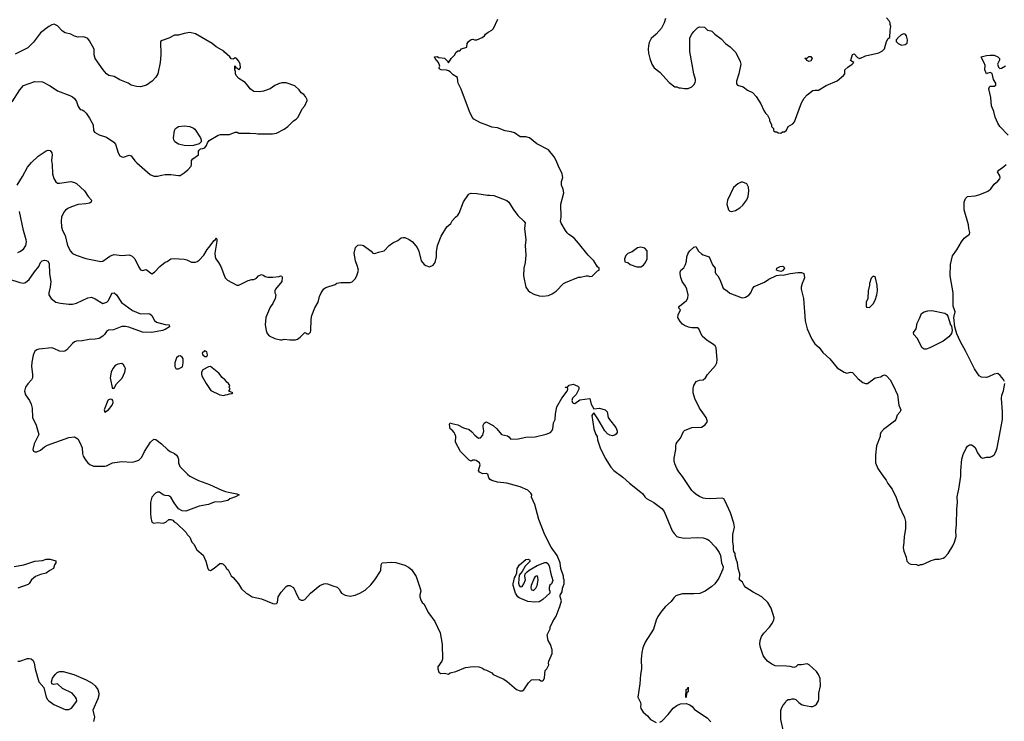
# Model space of a CAD drawing. Header units: inches. Extents: x 1934316 to 2140091, y 524953 to 667329.
# Tile 286 of 384: x 2057829 to 2068259, y 607573 to 615002. Entities that reach past the tile are written whole.
import ezdxf

# ---------------------------------------------------------------- set-up
doc = ezdxf.new("R2010")
doc.units = ezdxf.units.IN
doc.header["$MEASUREMENT"] = 0
for name, color, linetype in [('C0650', 7, 'Continuous'), ('C0651', 7, 'Continuous'), ('C0660', 7, 'Continuous'), ('C0661', 7, 'Continuous')]:
    doc.layers.add(name, color=color, linetype=linetype)

msp = doc.modelspace()

# ---------------------------------------------------------------- linework, layer by layer
at = {"layer": 'C0650', "color": 5}
for points, elevation in [([(2060000, 609903), (2059970, 609897), (2059890, 609893), (2059830, 609869), (2059730, 609852), (2059590, 609799), (2059550, 609803), (2059510, 609824), (2059465, 609885), (2059430, 609946), (2059410, 609961), (2059370, 609964), (2059350, 609972), (2059310, 609998), (2059290, 609999), (2059267, 609990), (2059230, 609946), (2059216, 609890), (2059214, 609774), (2059217, 609730), (2059230, 609682), (2059250, 609671), (2059290, 609677), (2059350, 609671), (2059377, 609683), (2059410, 609711), (2059430, 609711), (2059450, 609702), (2059465, 609685), (2059491, 609671), (2059591, 609571), (2059602, 609550), (2059630, 609522), (2059651, 609471), (2059672, 609450), (2059705, 609390), (2059771, 609331), (2059801, 609270), (2059823, 609190), (2059830, 609178), (2059850, 609171), (2059890, 609195), (2059950, 609245), (2059970, 609245), (2059980, 609240), (2060000, 609222)], 220), ([(2057770, 609213), (2057871, 609231), (2057990, 609268), (2058070, 609275), (2058110, 609290), (2058150, 609290), (2058210, 609271), (2058211, 609250), (2058199, 609230), (2058186, 609190), (2058149, 609171), (2058110, 609141), (2058050, 609128), (2057995, 609105), (2057953, 609070), (2057929, 609031), (2057917, 609023), (2057810, 608981)], 180), ([(2057810, 608211), (2057830, 608210), (2057910, 608236), (2057930, 608237), (2057950, 608233), (2057970, 608217), (2057983, 608190), (2057994, 608130), (2058030, 607991), (2058083, 607930), (2058111, 607830), (2058125, 607805), (2058138, 607790), (2058190, 607751), (2058310, 607699), (2058350, 607697), (2058379, 607710), (2058425, 607770), (2058433, 607790), (2058429, 607810), (2058421, 607830), (2058384, 607870), (2058281, 607921), (2058230, 607968), (2058190, 607964), (2058169, 607969), (2058165, 607990), (2058177, 608030), (2058204, 608070), (2058227, 608090), (2058250, 608100), (2058290, 608100), (2058402, 608070), (2058533, 608013), (2058597, 607977), (2058630, 607950), (2058656, 607910), (2058667, 607870), (2058668, 607850), (2058657, 607810), (2058604, 607690), (2058623, 607617), (2058611, 607570)], 180)]:
    msp.add_lwpolyline(points, dxfattribs=dict(at, elevation=elevation))
at = {"layer": 'C0651', "color": 5}
for points, elevation in [([(2060000, 614660), (2059990, 614669), (2059910, 614714), (2059869, 614749), (2059690, 614853), (2059630, 614865), (2059570, 614857), (2059510, 614837), (2059470, 614838), (2059410, 614807), (2059339, 614781), (2059321, 614770), (2059323, 614630), (2059317, 614550), (2059291, 614430), (2059270, 614395), (2059231, 614350), (2059172, 614310), (2059110, 614293), (2059065, 614295), (2059008, 614310), (2058978, 614330), (2058890, 614365), (2058830, 614401), (2058773, 614413), (2058749, 614429), (2058712, 614472), (2058629, 614590), (2058619, 614630), (2058619, 614690), (2058570, 614778), (2058550, 614802), (2058510, 614821), (2058450, 614819), (2058410, 614829), (2058370, 614849), (2058310, 614862), (2058282, 614882), (2058230, 614938), (2058194, 614954), (2058170, 614949), (2058138, 614930), (2058050, 614863), (2057976, 614764), (2057916, 614704), (2057781, 614639)], 260), ([(2057750, 614131), (2057830, 614261), (2057870, 614306), (2057990, 614347), (2058070, 614343), (2058150, 614303), (2058231, 614250), (2058361, 614201), (2058390, 614185), (2058410, 614168), (2058430, 614135), (2058450, 614083), (2058470, 614051), (2058490, 614047), (2058510, 614036), (2058533, 614013), (2058570, 613958), (2058607, 613890), (2058611, 613830), (2058622, 613810), (2058670, 613784), (2058750, 613759), (2058826, 613706), (2058843, 613683), (2058872, 613592), (2058890, 613562), (2058910, 613550), (2058930, 613548), (2058990, 613568), (2059010, 613562), (2059050, 613507), (2059070, 613487), (2059210, 613363), (2059250, 613345), (2059290, 613345), (2059330, 613357), (2059370, 613363), (2059430, 613363), (2059510, 613351), (2059530, 613354), (2059570, 613379), (2059609, 613411), (2059644, 613450), (2059649, 613470), (2059650, 613512), (2059662, 613530), (2059722, 613570), (2059722, 613610), (2059730, 613622), (2059744, 613636), (2059770, 613638), (2059790, 613646), (2059809, 613670), (2059820, 613700), (2059836, 613724), (2059930, 613778), (2059955, 613785), (2060000, 613786)], 260), ([(2057801, 613250), (2057858, 613342), (2057910, 613439), (2057953, 613490), (2058023, 613557), (2058110, 613614), (2058130, 613621), (2058150, 613618), (2058170, 613592), (2058173, 613573), (2058165, 613510), (2058173, 613470), (2058176, 613370), (2058190, 613322), (2058210, 613285), (2058230, 613273), (2058250, 613270), (2058370, 613288), (2058410, 613279), (2058430, 613267), (2058515, 613190), (2058555, 613130), (2058591, 613090), (2058585, 613070), (2058570, 613061), (2058530, 613053), (2058450, 613047), (2058378, 613022), (2058338, 613002), (2058315, 612985), (2058297, 612963), (2058272, 612910), (2058267, 612870), (2058272, 612810), (2058282, 612770), (2058310, 612716), (2058335, 612610), (2058368, 612550), (2058390, 612528), (2058426, 612510), (2058530, 612475), (2058690, 612443), (2058710, 612446), (2058782, 612498), (2058810, 612510), (2058830, 612515), (2058910, 612505), (2058990, 612512), (2059019, 612499), (2059048, 612470), (2059090, 612382), (2059110, 612352), (2059130, 612345), (2059170, 612358), (2059230, 612312), (2059258, 612330), (2059315, 612390), (2059370, 612435), (2059390, 612441), (2059430, 612470), (2059465, 612475), (2059570, 612468), (2059600, 612460), (2059650, 612436), (2059670, 612433), (2059690, 612434), (2059710, 612442), (2059730, 612455), (2059779, 612510), (2059814, 612570), (2059834, 612590), (2059890, 612665), (2059904, 612676), (2059911, 612691), (2059917, 612677), (2059917, 612657), (2059897, 612530), (2059898, 612490), (2059906, 612470), (2059936, 612430), (2059958, 612390), (2060000, 612286)], 240), ([(2057810, 612538), (2057830, 612546), (2057870, 612572), (2057893, 612610), (2057900, 612650), (2057898, 612670), (2057870, 612770), (2057828, 612970)], 240), ([(2057710, 612259), (2057830, 612219), (2057870, 612214), (2057890, 612219), (2057930, 612250), (2057986, 612334), (2058032, 612390), (2058051, 612430), (2058067, 612450), (2058090, 612456), (2058110, 612454), (2058127, 612447), (2058142, 612422), (2058145, 612310), (2058159, 612230), (2058153, 612170), (2058136, 612110), (2058138, 612090), (2058164, 612050), (2058212, 612012), (2058260, 612000), (2058350, 611989), (2058390, 611989), (2058430, 612000), (2058550, 612058), (2058590, 612064), (2058630, 612048), (2058710, 611996), (2058752, 612010), (2058770, 612030), (2058797, 612090), (2058810, 612105), (2058830, 612110), (2058854, 612090), (2058908, 612008), (2059024, 611924), (2059110, 611889), (2059190, 611891), (2059206, 611886), (2059228, 611870), (2059256, 611816), (2059279, 611799), (2059370, 611776), (2059414, 611770), (2059417, 611750), (2059370, 611721), (2059342, 611710), (2059230, 611689), (2059130, 611693), (2058986, 611746), (2058950, 611755), (2058910, 611754), (2058823, 611717), (2058770, 611714), (2058750, 611699), (2058729, 611670), (2058708, 611650), (2058670, 611627), (2058630, 611619), (2058565, 611615), (2058490, 611603), (2058430, 611598), (2058409, 611591), (2058387, 611573), (2058330, 611507), (2058307, 611493), (2058290, 611489), (2058250, 611491), (2058190, 611522), (2058170, 611527), (2058030, 611514), (2058010, 611508), (2057990, 611491), (2057970, 611449), (2057957, 611377), (2057955, 611330), (2057966, 611250), (2057963, 611210), (2057954, 611190), (2057914, 611146), (2057890, 611112), (2057881, 611070), (2057891, 611030), (2057932, 610970), (2057952, 610930), (2057960, 610890), (2057965, 610790), (2058005, 610710), (2058030, 610610), (2057982, 610510), (2057968, 610450), (2057975, 610435), (2057990, 610427), (2058010, 610427), (2058050, 610445), (2058090, 610479), (2058124, 610496), (2058350, 610577), (2058410, 610584), (2058444, 610564), (2058466, 610526), (2058489, 610470), (2058493, 610410), (2058501, 610381), (2058532, 610332), (2058550, 610311), (2058572, 610292), (2058610, 610275), (2058730, 610275), (2058750, 610278), (2058811, 610309), (2058910, 610325), (2059022, 610318), (2059050, 610323), (2059090, 610339), (2059124, 610370), (2059152, 610430), (2059213, 610530), (2059250, 610559), (2059270, 610556), (2059330, 610511), (2059394, 610450), (2059422, 610430), (2059468, 610408), (2059490, 610390), (2059505, 610370), (2059511, 610350), (2059511, 610310), (2059527, 610270), (2059606, 610190), (2059631, 610170), (2059723, 610123), (2059841, 610081), (2059970, 610020), (2060000, 610010)], 220), ([(2060000, 611193), (2059972, 611212), (2059940, 611260), (2059850, 611329), (2059830, 611328), (2059770, 611295), (2059756, 611270), (2059756, 611250), (2059763, 611223), (2059805, 611150), (2059855, 611075), (2059950, 611031), (2059990, 611022), (2060000, 611027)], 240)]:
    msp.add_lwpolyline(points, dxfattribs=dict(at, elevation=elevation))
for points, elevation in [([(2059630, 613665), (2059570, 613669), (2059510, 613685), (2059474, 613710), (2059463, 613730), (2059459, 613750), (2059469, 613830), (2059481, 613850), (2059510, 613870), (2059570, 613878), (2059632, 613870), (2059670, 613854), (2059683, 613843), (2059745, 613750), (2059752, 613730), (2059752, 613710), (2059730, 613688), (2059670, 613669)], 260), ([(2059530, 611442), (2059510, 611439), (2059490, 611422), (2059471, 611370), (2059471, 611331), (2059482, 611310), (2059490, 611305), (2059510, 611305), (2059554, 611326), (2059562, 611370), (2059562, 611410), (2059549, 611429)], 240), ([(2059790, 611495), (2059762, 611470), (2059770, 611454), (2059790, 611434), (2059810, 611434), (2059818, 611450), (2059815, 611470), (2059810, 611486)], 240), ([(2058910, 611360), (2058870, 611356), (2058840, 611340), (2058814, 611310), (2058799, 611270), (2058788, 611210), (2058791, 611191), (2058807, 611107), (2058810, 611102), (2058830, 611102), (2058854, 611146), (2058913, 611207), (2058942, 611270), (2058948, 611310), (2058944, 611324), (2058928, 611348)], 240), ([(2058790, 610985), (2058770, 610978), (2058764, 610970), (2058722, 610870), (2058730, 610846), (2058770, 610871), (2058810, 610919), (2058818, 610950), (2058817, 610970), (2058810, 610981)], 240)]:
    msp.add_lwpolyline(points, close=True, dxfattribs=dict(at, elevation=elevation))
at = {"layer": 'C0660', "color": 5, "elevation": 220}
for points in [[(2060000, 609222), (2060001, 609221), (2060018, 609190), (2060037, 609177), (2060070, 609114), (2060090, 609097), (2060147, 609030), (2060177, 608977), (2060228, 608928), (2060250, 608918), (2060291, 608891), (2060390, 608870), (2060510, 608821), (2060530, 608817), (2060550, 608820), (2060559, 608830), (2060568, 608890), (2060599, 608941), (2060650, 609001), (2060670, 609011), (2060690, 609011), (2060730, 608991), (2060774, 608890), (2060790, 608865), (2060810, 608855), (2060830, 608854), (2060850, 608864), (2060910, 608928), (2061010, 609010), (2061050, 609030), (2061070, 609033), (2061090, 609030), (2061146, 609006), (2061192, 608992), (2061216, 608970), (2061223, 608950), (2061239, 608930), (2061276, 608910), (2061330, 608898), (2061382, 608910), (2061431, 608929), (2061490, 608963), (2061550, 609019), (2061591, 609070), (2061650, 609161), (2061655, 609170), (2061657, 609230), (2061670, 609251), (2061770, 609259), (2061813, 609253), (2061910, 609225), (2061946, 609206), (2061979, 609179), (2062030, 609105), (2062076, 608970), (2062079, 608950), (2062068, 608912), (2062068, 608890), (2062081, 608850), (2062091, 608831), (2062110, 608818), (2062160, 608720), (2062226, 608630), (2062283, 608510), (2062303, 608390), (2062307, 608230), (2062299, 608210), (2062259, 608150), (2062259, 608130), (2062270, 608092), (2062290, 608078), (2062330, 608082), (2062370, 608072), (2062390, 608085), (2062450, 608099), (2062550, 608141), (2062634, 608154), (2062694, 608150), (2062730, 608136), (2062750, 608121), (2062774, 608114), (2062830, 608085), (2062845, 608070), (2062882, 608050), (2062959, 608019), (2062994, 607994), (2063090, 607911), (2063130, 607894), (2063150, 607895), (2063170, 607906), (2063220, 607980), (2063250, 608012), (2063330, 608014), (2063350, 608002), (2063370, 608002), (2063378, 608010), (2063387, 608033), (2063394, 608110), (2063412, 608128), (2063433, 608170), (2063429, 608190), (2063433, 608210), (2063469, 608290), (2063469, 608330), (2063450, 608386), (2063426, 608430), (2063418, 608490), (2063447, 608553), (2063448, 608570), (2063475, 608630), (2063513, 608687), (2063542, 608770), (2063552, 608788), (2063569, 608850), (2063554, 608890), (2063554, 608910), (2063576, 608944), (2063579, 608981), (2063595, 609030), (2063595, 609070), (2063589, 609090), (2063589, 609110), (2063562, 609190), (2063555, 609250), (2063521, 609330), (2063457, 609417), (2063390, 609548), (2063329, 609710), (2063284, 609870), (2063250, 609946), (2063254, 609970), (2063243, 609990), (2063232, 610000)], [(2060040, 610000), (2060130, 609982), (2060154, 609970), (2060114, 609950), (2060054, 609930), (2060034, 609910), (2060000, 609903)], [(2064408, 610000), (2064426, 609986), (2064451, 609950), (2064470, 609931), (2064546, 609890), (2064630, 609827), (2064654, 609794), (2064741, 609590), (2064760, 609560), (2064790, 609531), (2064810, 609521), (2064870, 609511), (2065010, 609519), (2065070, 609515), (2065110, 609503), (2065130, 609491), (2065198, 609418), (2065239, 609359), (2065251, 609330), (2065264, 609250), (2065279, 609210), (2065277, 609183), (2065234, 609090), (2065191, 609030), (2065159, 609001), (2065090, 608952), (2065033, 608927), (2064970, 608921), (2064850, 608921), (2064810, 608913), (2064779, 608901), (2064759, 608881), (2064730, 608842), (2064670, 608789), (2064630, 608742), (2064590, 608684), (2064570, 608642), (2064542, 608550), (2064455, 608410), (2064430, 608350), (2064418, 608302), (2064413, 608230), (2064414, 608130), (2064404, 608070), (2064399, 607970), (2064377, 607830), (2064404, 607770), (2064408, 607750), (2064405, 607730), (2064410, 607707), (2064434, 607670), (2064479, 607630), (2064510, 607590), (2064570, 607560)], [(2065925, 607450), (2065893, 607593), (2065892, 607688), (2065902, 607718), (2065917, 607743), (2065942, 607770), (2065950, 607792), (2065970, 607802), (2065990, 607802), (2066010, 607811), (2066030, 607811), (2066050, 607802), (2066082, 607770), (2066110, 607750), (2066130, 607744), (2066210, 607730), (2066230, 607731), (2066250, 607739), (2066270, 607755), (2066280, 607770), (2066291, 607790), (2066295, 607810), (2066295, 607870), (2066311, 607950), (2066307, 608027), (2066290, 608069), (2066270, 608099), (2066190, 608169), (2066170, 608181), (2066111, 608169), (2066071, 608169), (2066050, 608148), (2066030, 608142), (2065990, 608153), (2065950, 608157), (2065830, 608161), (2065796, 608176), (2065750, 608209), (2065717, 608250), (2065705, 608270), (2065675, 608355), (2065670, 608390), (2065674, 608430), (2065688, 608472), (2065710, 608507), (2065772, 608568), (2065796, 608604), (2065817, 608643), (2065820, 608670), (2065790, 608769), (2065755, 608830), (2065690, 608891), (2065600, 608940), (2065522, 608990), (2065504, 609010), (2065485, 609045), (2065455, 609070), (2065456, 609136), (2065441, 609190), (2065434, 609250), (2065418, 609290), (2065408, 609330), (2065408, 609350), (2065395, 609370), (2065389, 609391), (2065389, 609430), (2065382, 609470), (2065382, 609550), (2065399, 609630), (2065394, 609670), (2065359, 609779), (2065303, 609903), (2065288, 609928), (2065270, 609935), (2065150, 609929), (2065090, 609933), (2065070, 609936), (2065030, 609953), (2064994, 609974), (2064967, 610000)], [(2067086, 610000), (2067110, 609952), (2067145, 609850), (2067201, 609730), (2067211, 609690), (2067211, 609611), (2067197, 609530), (2067196, 609470), (2067188, 609410), (2067194, 609374), (2067219, 609310), (2067226, 609270), (2067250, 609245), (2067270, 609238), (2067330, 609232), (2067350, 609222), (2067370, 609234), (2067390, 609234), (2067416, 609244), (2067483, 609277), (2067510, 609282), (2067530, 609291), (2067570, 609291), (2067610, 609301), (2067630, 609311), (2067664, 609350), (2067714, 609430), (2067732, 609468), (2067749, 609530), (2067747, 609590), (2067754, 609654), (2067756, 609824), (2067763, 609890), (2067760, 609950), (2067771, 610000)], [(2064610, 607562), (2064630, 607573), (2064697, 607643), (2064750, 607711), (2064790, 607741), (2064830, 607758), (2064890, 607761), (2064928, 607748), (2064951, 607731), (2064978, 607698), (2065110, 607611), (2065150, 607566)]]:
    msp.add_lwpolyline(points, dxfattribs=at)
for points in [[(2063130, 608998), (2063150, 609001), (2063170, 609027), (2063186, 609070), (2063181, 609110), (2063185, 609135), (2063203, 609157), (2063226, 609174), (2063310, 609224), (2063390, 609253), (2063410, 609254), (2063425, 609245), (2063439, 609219), (2063454, 609134), (2063478, 609062), (2063462, 609030), (2063446, 609014), (2063438, 608990), (2063436, 608970), (2063446, 608950), (2063445, 608930), (2063370, 608862), (2063350, 608849), (2063330, 608839), (2063287, 608833), (2063210, 608843), (2063119, 608879), (2063104, 608890), (2063082, 608930), (2063057, 609010), (2063057, 609030), (2063069, 609091), (2063082, 609110), (2063095, 609145), (2063099, 609190), (2063122, 609230), (2063190, 609285), (2063214, 609290), (2063230, 609282), (2063238, 609270), (2063183, 609217), (2063150, 609158), (2063121, 609119), (2063114, 609034), (2063118, 609010)], [(2063310, 609112), (2063290, 609105), (2063279, 609090), (2063247, 609010), (2063244, 608990), (2063247, 608967), (2063270, 608959), (2063297, 608983), (2063310, 609010), (2063321, 609070), (2063319, 609099)], [(2064890, 607826), (2064886, 607830), (2064889, 607910), (2064902, 607918), (2064910, 607934), (2064911, 607889), (2064910, 607886), (2064898, 607882), (2064894, 607870)]]:
    msp.add_lwpolyline(points, close=True, dxfattribs=at)
at = {"layer": 'C0661', "color": 5}
for points, elevation in [([(2060000, 612286), (2060007, 612267), (2060030, 612243), (2060130, 612191), (2060150, 612191), (2060250, 612241), (2060289, 612251), (2060310, 612251), (2060336, 612264), (2060358, 612290), (2060390, 612305), (2060415, 612295), (2060430, 612282), (2060457, 612277), (2060510, 612277), (2060576, 612284), (2060590, 612291), (2060605, 612285), (2060611, 612271), (2060605, 612230), (2060537, 612150), (2060531, 612130), (2060531, 612110), (2060541, 612090), (2060535, 612050), (2060510, 611997), (2060483, 611957), (2060437, 611850), (2060430, 611770), (2060438, 611710), (2060450, 611681), (2060470, 611654), (2060530, 611627), (2060590, 611611), (2060610, 611611), (2060630, 611618), (2060690, 611611), (2060750, 611611), (2060770, 611619), (2060799, 611641), (2060850, 611691), (2060864, 611684), (2060870, 611674), (2060890, 611674), (2060910, 611694), (2060914, 611706), (2060915, 611830), (2060922, 611870), (2060954, 611950), (2060992, 612010), (2061004, 612070), (2061021, 612110), (2061050, 612151), (2061073, 612167), (2061170, 612198), (2061190, 612211), (2061230, 612219), (2061330, 612218), (2061350, 612225), (2061382, 612258), (2061401, 612290), (2061419, 612350), (2061409, 612390), (2061385, 612450), (2061373, 612530), (2061387, 612590), (2061410, 612614), (2061443, 612617), (2061470, 612611), (2061551, 612550), (2061570, 612531), (2061590, 612526), (2061630, 612541), (2061690, 612555), (2061743, 612610), (2061781, 612639), (2061836, 612664), (2061870, 612691), (2061890, 612696), (2061910, 612695), (2061956, 612676), (2061991, 612650), (2062041, 612590), (2062056, 612550), (2062081, 612450), (2062112, 612410), (2062130, 612398), (2062170, 612385), (2062210, 612402), (2062229, 612430), (2062244, 612490), (2062245, 612545), (2062253, 612610), (2062293, 612710), (2062354, 612810), (2062395, 612845), (2062410, 612871), (2062444, 612910), (2062469, 612931), (2062485, 612955), (2062530, 613072), (2062582, 613150), (2062590, 613158), (2062610, 613165), (2062670, 613161), (2062783, 613143), (2062810, 613145), (2062850, 613139), (2062990, 613088), (2063010, 613071), (2063056, 612996), (2063105, 612930), (2063170, 612870), (2063184, 612850), (2063178, 612790), (2063191, 612670), (2063184, 612610), (2063190, 612510), (2063183, 612430), (2063170, 612370), (2063165, 612290), (2063191, 612170), (2063216, 612136), (2063238, 612118), (2063276, 612096), (2063330, 612077), (2063370, 612076), (2063430, 612083), (2063470, 612099), (2063510, 612128), (2063590, 612208), (2063610, 612219), (2063750, 612276), (2063770, 612276), (2063830, 612291), (2063851, 612291), (2063870, 612282), (2063894, 612286), (2063950, 612342), (2063966, 612350), (2063966, 612370), (2063950, 612386), (2063909, 612450), (2063850, 612509), (2063750, 612635), (2063705, 612685), (2063675, 612710), (2063647, 612727), (2063627, 612747), (2063609, 612770), (2063566, 612846), (2063559, 612870), (2063563, 612910), (2063560, 613050), (2063592, 613170), (2063586, 613206), (2063569, 613251), (2063569, 613290), (2063581, 613330), (2063579, 613350), (2063576, 613370), (2063536, 613450), (2063512, 613510), (2063489, 613550), (2063430, 613624), (2063307, 613687), (2063228, 613750), (2063190, 613761), (2063130, 613761), (2063070, 613803), (2063034, 613814), (2062970, 613826), (2062890, 613858), (2062830, 613863), (2062770, 613890), (2062710, 613909), (2062639, 613950), (2062623, 613970), (2062593, 614030), (2062507, 614267), (2062474, 614330), (2062469, 614351), (2062468, 614390), (2062419, 614419), (2062389, 614450), (2062370, 614460), (2062350, 614467), (2062292, 614472), (2062279, 614479), (2062268, 614490), (2062278, 614510), (2062264, 614550), (2062229, 614590), (2062222, 614610), (2062250, 614613), (2062270, 614601), (2062330, 614594), (2062362, 614562), (2062370, 614546), (2062398, 614590), (2062438, 614630), (2062450, 614654), (2062470, 614674), (2062490, 614674), (2062508, 614692), (2062566, 614710), (2062569, 614750), (2062582, 614770), (2062610, 614791), (2062630, 614795), (2062648, 614788), (2062670, 614788), (2062727, 614813), (2062753, 614830), (2062764, 614850), (2062790, 614870), (2062829, 614891), (2062849, 614910), (2062893, 615007)], 240), ([(2064670, 615015), (2064655, 614970), (2064626, 614914), (2064570, 614850), (2064517, 614803), (2064498, 614762), (2064490, 614726), (2064487, 614690), (2064491, 614649), (2064503, 614590), (2064526, 614530), (2064550, 614492), (2064610, 614445), (2064710, 614338), (2064770, 614292), (2064790, 614291), (2064810, 614282), (2064830, 614282), (2064870, 614272), (2064910, 614272), (2064950, 614292), (2064969, 614311), (2064983, 614337), (2064989, 614350), (2064989, 614370), (2064969, 614429), (2064926, 614666), (2064929, 614810), (2064949, 614850), (2064970, 614878), (2065010, 614916), (2065030, 614925), (2065082, 614922), (2065114, 614890), (2065150, 614886), (2065160, 614880), (2065191, 614850), (2065258, 614798), (2065307, 614750), (2065356, 614716), (2065416, 614656), (2065461, 614561), (2065467, 614530), (2065447, 614430), (2065421, 614350), (2065422, 614322), (2065432, 614310), (2065491, 614291), (2065537, 614257), (2065591, 614230), (2065631, 614190), (2065681, 614110), (2065710, 614042), (2065730, 614012), (2065751, 613991), (2065762, 613970), (2065772, 613950), (2065772, 613930), (2065792, 613892), (2065793, 613873), (2065814, 613850), (2065814, 613830), (2065830, 613814), (2065850, 613814), (2065864, 613804), (2065890, 613802), (2065910, 613814), (2065930, 613814), (2065950, 613834), (2065969, 613871), (2066020, 613900), (2066038, 613922), (2066110, 614122), (2066139, 614170), (2066172, 614208), (2066230, 614251), (2066250, 614257), (2066290, 614257), (2066370, 614304), (2066490, 614355), (2066555, 614410), (2066569, 614430), (2066569, 614470), (2066600, 614500), (2066648, 614530), (2066666, 614550), (2066628, 614570), (2066636, 614584), (2066650, 614634), (2066670, 614642), (2066703, 614603), (2066730, 614591), (2066790, 614619), (2066930, 614651), (2066970, 614671), (2066990, 614692), (2067010, 614772), (2067030, 614802), (2067047, 614813), (2067049, 614889), (2067055, 614930), (2067048, 614950), (2067048, 614970), (2067038, 614990), (2067010, 615022)], 240), ([(2060000, 613786), (2060050, 613786), (2060110, 613812), (2060132, 613812), (2060150, 613802), (2060270, 613802), (2060330, 613798), (2060350, 613792), (2060508, 613792), (2060550, 613802), (2060630, 613842), (2060668, 613870), (2060728, 613930), (2060758, 613950), (2060778, 613970), (2060820, 614060), (2060848, 614090), (2060875, 614145), (2060875, 614155), (2060858, 614190), (2060838, 614210), (2060809, 614229), (2060790, 614258), (2060743, 614303), (2060650, 614334), (2060607, 614333), (2060570, 614324), (2060530, 614304), (2060482, 614270), (2060410, 614245), (2060370, 614239), (2060310, 614242), (2060269, 614270), (2060242, 614310), (2060217, 614337), (2060150, 614378), (2060122, 614410), (2060115, 614430), (2060115, 614455), (2060109, 614470), (2060108, 614512), (2060114, 614506), (2060114, 614494), (2060130, 614492), (2060150, 614472), (2060169, 614491), (2060166, 614530), (2060150, 614564), (2060130, 614589), (2060110, 614598), (2060090, 614586), (2060070, 614588), (2060055, 614610), (2060000, 614660)], 260), ([(2068301, 613781), (2068213, 613870), (2068190, 613907), (2068162, 613970), (2068149, 614029), (2068122, 614090), (2068117, 614177), (2068095, 614270), (2068102, 614290), (2068110, 614298), (2068150, 614299), (2068169, 614310), (2068169, 614330), (2068143, 614370), (2068130, 614433), (2068110, 614444), (2068083, 614437), (2068070, 614428), (2068053, 614470), (2068057, 614517), (2068046, 614546), (2068019, 614590), (2068015, 614610), (2068070, 614624), (2068110, 614628), (2068150, 614626), (2068191, 614610), (2068207, 614590), (2068207, 614573), (2068188, 614530), (2068198, 614498), (2068210, 614485), (2068230, 614488), (2068270, 614513)], 220), ([(2068262, 611170), (2068251, 611191), (2068216, 611236), (2068190, 611254), (2068150, 611250), (2068090, 611220), (2068070, 611215), (2068018, 611218), (2067991, 611231), (2067943, 611304), (2067851, 611490), (2067790, 611599), (2067756, 611676), (2067733, 611750), (2067723, 611850), (2067739, 611910), (2067717, 611970), (2067718, 612110), (2067687, 612290), (2067689, 612410), (2067710, 612502), (2067756, 612564), (2067804, 612650), (2067835, 612690), (2067889, 612730), (2067895, 612750), (2067884, 612790), (2067879, 612830), (2067833, 612990), (2067833, 613070), (2067847, 613110), (2067870, 613131), (2067950, 613138), (2067990, 613147), (2068070, 613178), (2068093, 613190), (2068115, 613210), (2068150, 613259), (2068190, 613291), (2068210, 613317), (2068215, 613330), (2068213, 613350), (2068185, 613390), (2068202, 613410), (2068253, 613447), (2068278, 613470)], 220), ([(2064967, 610000), (2064950, 610016), (2064850, 610164), (2064810, 610215), (2064789, 610250), (2064770, 610298), (2064763, 610330), (2064762, 610358), (2064779, 610450), (2064779, 610490), (2064784, 610510), (2064793, 610527), (2064829, 610570), (2064860, 610640), (2064870, 610651), (2064950, 610683), (2065050, 610686), (2065089, 610711), (2065113, 610747), (2065102, 610790), (2065031, 610890), (2064980, 610990), (2064963, 611050), (2064962, 611098), (2064971, 611130), (2064996, 611170), (2065030, 611186), (2065070, 611190), (2065093, 611210), (2065115, 611245), (2065199, 611341), (2065212, 611370), (2065217, 611403), (2065206, 611526), (2065195, 611550), (2065169, 611570), (2065110, 611604), (2065059, 611650), (2065024, 611730), (2065010, 611739), (2064950, 611739), (2064915, 611745), (2064870, 611764), (2064850, 611779), (2064826, 611806), (2064802, 611850), (2064803, 611877), (2064828, 611930), (2064808, 611950), (2064818, 611970), (2064893, 612027), (2064906, 612054), (2064910, 612090), (2064896, 612150), (2064882, 612182), (2064847, 612230), (2064832, 612272), (2064824, 612310), (2064825, 612330), (2064831, 612349), (2064864, 612376), (2064882, 612410), (2064893, 612447), (2064896, 612490), (2064910, 612530), (2064926, 612554), (2064970, 612594), (2064990, 612602), (2065021, 612550), (2065050, 612523), (2065070, 612511), (2065132, 612490), (2065166, 612406), (2065195, 612370), (2065197, 612330), (2065204, 612310), (2065223, 612290), (2065247, 612250), (2065280, 612160), (2065327, 612127), (2065350, 612105), (2065470, 612060), (2065490, 612058), (2065516, 612064), (2065554, 612086), (2065574, 612110), (2065590, 612152), (2065610, 612178), (2065717, 612223), (2065766, 612254), (2065847, 612293), (2065890, 612301), (2065917, 612297), (2065990, 612313), (2066070, 612325), (2066110, 612326), (2066135, 612315), (2066141, 612270), (2066136, 612250), (2066116, 612210), (2066106, 612170), (2066106, 612150), (2066131, 612051), (2066150, 611814), (2066171, 611730), (2066219, 611619), (2066250, 611571), (2066297, 611530), (2066337, 611477), (2066410, 611410), (2066490, 611316), (2066562, 611270), (2066590, 611258), (2066630, 611271), (2066650, 611265), (2066710, 611198), (2066760, 611160), (2066790, 611151), (2066810, 611151), (2066890, 611211), (2066950, 611221), (2066970, 611236), (2066990, 611241), (2067010, 611231), (2067051, 611190), (2067083, 611130), (2067126, 611030), (2067142, 610922), (2067161, 610870), (2067159, 610861), (2067153, 610847), (2067125, 610815), (2067111, 610770), (2067096, 610750), (2066978, 610662), (2066951, 610630), (2066945, 610610), (2066945, 610590), (2066906, 610490), (2066896, 610390), (2066896, 610310), (2066918, 610250), (2066971, 610171), (2067007, 610127), (2067026, 610090), (2067071, 610031), (2067086, 610000)], 220), ([(2060000, 611027), (2060010, 611031), (2060030, 611032), (2060050, 611042), (2060076, 611044), (2060086, 611050), (2060046, 611070), (2060058, 611090), (2060049, 611110), (2060055, 611130), (2060042, 611150), (2060024, 611164), (2060004, 611190), (2060000, 611193)], 240), ([(2063232, 610000), (2063210, 610020), (2063130, 610055), (2062990, 610093), (2062890, 610105), (2062830, 610123), (2062812, 610132), (2062798, 610150), (2062788, 610190), (2062770, 610197), (2062734, 610194), (2062698, 610210), (2062689, 610230), (2062707, 610290), (2062699, 610310), (2062664, 610336), (2062650, 610339), (2062630, 610337), (2062610, 610329), (2062590, 610339), (2062497, 610430), (2062447, 610530), (2062448, 610590), (2062443, 610610), (2062432, 610632), (2062410, 610655), (2062389, 610670), (2062382, 610718), (2062390, 610732), (2062405, 610725), (2062470, 610711), (2062530, 610679), (2062590, 610661), (2062619, 610639), (2062650, 610601), (2062690, 610572), (2062710, 610574), (2062736, 610604), (2062744, 610650), (2062737, 610690), (2062739, 610710), (2062750, 610731), (2062770, 610743), (2062844, 610704), (2062883, 610670), (2062931, 610611), (2062995, 610595), (2063010, 610586), (2063030, 610561), (2063110, 610563), (2063190, 610581), (2063290, 610585), (2063406, 610614), (2063450, 610631), (2063470, 610652), (2063477, 610670), (2063485, 610735), (2063502, 610770), (2063505, 610830), (2063519, 610901), (2063570, 610996), (2063628, 611070), (2063635, 611090), (2063630, 611106), (2063610, 611106), (2063606, 611110), (2063630, 611112), (2063650, 611131), (2063690, 611141), (2063741, 611121), (2063751, 611110), (2063751, 611090), (2063725, 611035), (2063684, 610996), (2063676, 610970), (2063683, 610950), (2063690, 610943), (2063710, 610939), (2063763, 610977), (2063870, 610991), (2063883, 610930), (2063910, 610882), (2063970, 610888), (2064031, 610870), (2064051, 610850), (2064064, 610790), (2064075, 610770), (2064145, 610685), (2064159, 610650), (2064157, 610630), (2064148, 610612), (2064130, 610601), (2064110, 610597), (2064081, 610601), (2064057, 610617), (2064027, 610647), (2063954, 610774), (2063910, 610838), (2063897, 610823), (2063891, 610810), (2063911, 610670), (2063931, 610611), (2063945, 610590), (2063950, 610554), (2063977, 610470), (2064030, 610358), (2064090, 610263), (2064123, 610230), (2064218, 610158), (2064290, 610095), (2064408, 610000)], 220), ([(2067771, 610000), (2067778, 610030), (2067797, 610170), (2067798, 610230), (2067810, 610350), (2067823, 610397), (2067856, 610464), (2067870, 610485), (2067890, 610501), (2067910, 610501), (2067930, 610490), (2067950, 610471), (2067975, 610415), (2068010, 610367), (2068030, 610359), (2068070, 610368), (2068110, 610370), (2068130, 610379), (2068150, 610394), (2068170, 610427), (2068183, 610470), (2068238, 610770), (2068239, 610850), (2068229, 610991), (2068234, 611026), (2068251, 611071), (2068264, 611150)], 220), ([(2060000, 610010), (2060010, 610006), (2060040, 610000)], 220)]:
    msp.add_lwpolyline(points, dxfattribs=dict(at, elevation=elevation))
for points, elevation in [([(2067190, 614853), (2067161, 614839), (2067131, 614810), (2067124, 614796), (2067114, 614790), (2067114, 614770), (2067134, 614750), (2067170, 614732), (2067210, 614738), (2067230, 614754), (2067234, 614790), (2067221, 614830), (2067210, 614849)], 240), ([(2066190, 614558), (2066166, 614570), (2066162, 614582), (2066146, 614590), (2066150, 614594), (2066170, 614594), (2066188, 614612), (2066210, 614614), (2066222, 614590), (2066210, 614568)], 240), ([(2065490, 613282), (2065470, 613282), (2065437, 613263), (2065390, 613225), (2065325, 613090), (2065319, 613050), (2065336, 612990), (2065350, 612976), (2065370, 612971), (2065410, 612982), (2065458, 613010), (2065490, 613038), (2065530, 613094), (2065544, 613130), (2065551, 613190), (2065549, 613230), (2065530, 613264)], 240), ([(2064410, 612594), (2064375, 612585), (2064315, 612545), (2064272, 612528), (2064250, 612506), (2064234, 612470), (2064238, 612438), (2064270, 612432), (2064294, 612410), (2064366, 612386), (2064410, 612385), (2064437, 612403), (2064458, 612430), (2064475, 612470), (2064474, 612554), (2064450, 612582)], 240), ([(2065890, 612337), (2065862, 612342), (2065846, 612350), (2065848, 612370), (2065886, 612390), (2065912, 612392), (2065924, 612384), (2065931, 612370), (2065910, 612344)], 220), ([(2066870, 612288), (2066850, 612266), (2066831, 612210), (2066831, 612190), (2066818, 612130), (2066812, 612050), (2066794, 612010), (2066794, 611970), (2066798, 611958), (2066830, 611954), (2066870, 611994), (2066890, 612032), (2066909, 612090), (2066915, 612130), (2066912, 612192), (2066894, 612270), (2066890, 612278)], 240), ([(2067430, 611512), (2067410, 611513), (2067390, 611529), (2067335, 611630), (2067299, 611670), (2067296, 611690), (2067324, 611730), (2067337, 611790), (2067362, 611838), (2067382, 611890), (2067410, 611910), (2067450, 611921), (2067490, 611923), (2067630, 611895), (2067650, 611879), (2067662, 611862), (2067690, 611772), (2067698, 611758), (2067707, 611710), (2067699, 611681), (2067670, 611644), (2067610, 611599), (2067470, 611529)], 220)]:
    msp.add_lwpolyline(points, close=True, dxfattribs=dict(at, elevation=elevation))

doc.saveas('drawing.dxf')
